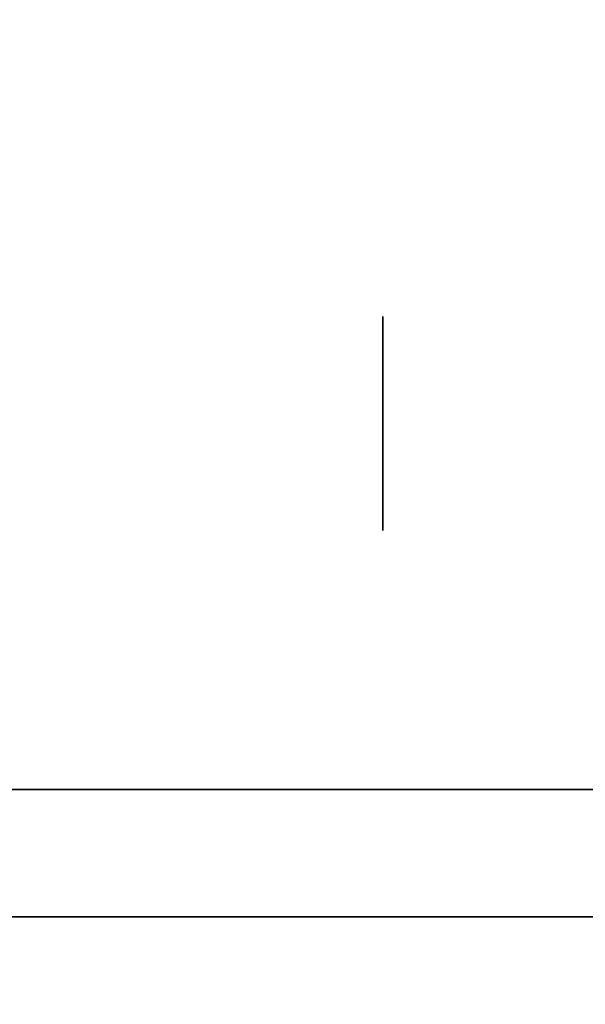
# Model space of a CAD drawing. Extents: x 413.3 to 457.5, y 5047.8 to 5050.
# Tile 312 of 656: x 431.3011 to 431.3434, y 5049.8185 to 5049.892. Entities that reach past the tile are written whole.
import ezdxf

# ---------------------------------------------------------------- set-up
doc = ezdxf.new("R2010")
doc.units = 0
doc.header["$LTSCALE"] = 150
doc.header["$MEASUREMENT"] = 0
doc.layers.add('3DFACE_BOLT', color=7, linetype='CONTINUOUS')
doc.layers.add('3DFACE_SHAPE', color=7, linetype='CONTINUOUS')

msp = doc.modelspace()

# ---------------------------------------------------------------- linework, layer by layer
at = {"layer": '3DFACE_BOLT', "color": 1}
for points, invisible_edges in [([(431.378239, 5049.869859, -0.135), (431.378239, 5049.869468, -0.137472), (431.328239, 5049.869859, -0.135)], 14), ([(431.328239, 5049.869859, -0.135), (431.378239, 5049.869468, -0.137472), (431.328239, 5049.869468, -0.137472)], 3), ([(431.378239, 5049.869468, -0.132528), (431.378239, 5049.869859, -0.135), (431.328239, 5049.869468, -0.132528)], 14), ([(431.328239, 5049.869468, -0.132528), (431.378239, 5049.869859, -0.135), (431.328239, 5049.869859, -0.135)], 3), ([(431.328239, 5049.869859, -0.135), (431.328239, 5049.869468, -0.137472), (431.328239, 5049.869468, -0.132528)], 2), ([(431.378239, 5049.869859, -0.065), (431.378239, 5049.869468, -0.067472), (431.328239, 5049.869859, -0.065)], 14), ([(431.328239, 5049.869859, -0.065), (431.378239, 5049.869468, -0.067472), (431.328239, 5049.869468, -0.067472)], 3), ([(431.378239, 5049.869468, -0.062528), (431.378239, 5049.869859, -0.065), (431.328239, 5049.869468, -0.062528)], 14), ([(431.328239, 5049.869468, -0.062528), (431.378239, 5049.869859, -0.065), (431.328239, 5049.869859, -0.065)], 3), ([(431.328239, 5049.869859, -0.065), (431.328239, 5049.869468, -0.067472), (431.328239, 5049.869468, -0.062528)], 2), ([(431.378239, 5049.869468, -0.137472), (431.378239, 5049.868332, -0.139702), (431.328239, 5049.869468, -0.137472)], 14), ([(431.328239, 5049.869468, -0.137472), (431.378239, 5049.868332, -0.139702), (431.328239, 5049.868332, -0.139702)], 3), ([(431.378239, 5049.868332, -0.130298), (431.378239, 5049.869468, -0.132528), (431.328239, 5049.868332, -0.130298)], 14), ([(431.328239, 5049.868332, -0.130298), (431.378239, 5049.869468, -0.132528), (431.328239, 5049.869468, -0.132528)], 3), ([(431.328239, 5049.869468, -0.137472), (431.328239, 5049.868332, -0.139702), (431.328239, 5049.869468, -0.132528)], 14), ([(431.328239, 5049.869468, -0.132528), (431.328239, 5049.868332, -0.139702), (431.328239, 5049.868332, -0.130298)], 3), ([(431.378239, 5049.869468, -0.067472), (431.378239, 5049.868332, -0.069702), (431.328239, 5049.869468, -0.067472)], 14), ([(431.328239, 5049.869468, -0.067472), (431.378239, 5049.868332, -0.069702), (431.328239, 5049.868332, -0.069702)], 3), ([(431.378239, 5049.868332, -0.060298), (431.378239, 5049.869468, -0.062528), (431.328239, 5049.868332, -0.060298)], 14), ([(431.328239, 5049.868332, -0.060298), (431.378239, 5049.869468, -0.062528), (431.328239, 5049.869468, -0.062528)], 3), ([(431.328239, 5049.869468, -0.067472), (431.328239, 5049.868332, -0.069702), (431.328239, 5049.869468, -0.062528)], 14), ([(431.328239, 5049.869468, -0.062528), (431.328239, 5049.868332, -0.069702), (431.328239, 5049.868332, -0.060298)], 3), ([(431.378239, 5049.868332, -0.139702), (431.378239, 5049.866562, -0.141472), (431.328239, 5049.868332, -0.139702)], 14), ([(431.328239, 5049.868332, -0.139702), (431.378239, 5049.866562, -0.141472), (431.328239, 5049.866562, -0.141472)], 3), ([(431.378239, 5049.866562, -0.128528), (431.378239, 5049.868332, -0.130298), (431.328239, 5049.866562, -0.128528)], 14), ([(431.328239, 5049.866562, -0.128528), (431.378239, 5049.868332, -0.130298), (431.328239, 5049.868332, -0.130298)], 3), ([(431.328239, 5049.868332, -0.139702), (431.328239, 5049.866562, -0.141472), (431.328239, 5049.868332, -0.130298)], 14), ([(431.328239, 5049.868332, -0.130298), (431.328239, 5049.866562, -0.141472), (431.328239, 5049.866562, -0.128528)], 3), ([(431.378239, 5049.868332, -0.069702), (431.378239, 5049.866562, -0.071472), (431.328239, 5049.868332, -0.069702)], 14), ([(431.328239, 5049.868332, -0.069702), (431.378239, 5049.866562, -0.071472), (431.328239, 5049.866562, -0.071472)], 3), ([(431.378239, 5049.866562, -0.058528), (431.378239, 5049.868332, -0.060298), (431.328239, 5049.866562, -0.058528)], 14), ([(431.328239, 5049.866562, -0.058528), (431.378239, 5049.868332, -0.060298), (431.328239, 5049.868332, -0.060298)], 3), ([(431.328239, 5049.868332, -0.069702), (431.328239, 5049.866562, -0.071472), (431.328239, 5049.868332, -0.060298)], 14), ([(431.328239, 5049.868332, -0.060298), (431.328239, 5049.866562, -0.071472), (431.328239, 5049.866562, -0.058528)], 3), ([(431.378239, 5049.866562, -0.141472), (431.378239, 5049.864332, -0.142608), (431.328239, 5049.866562, -0.141472)], 14), ([(431.328239, 5049.866562, -0.141472), (431.378239, 5049.864332, -0.142608), (431.328239, 5049.864332, -0.142608)], 3), ([(431.378239, 5049.864332, -0.127392), (431.378239, 5049.866562, -0.128528), (431.328239, 5049.864332, -0.127392)], 14), ([(431.328239, 5049.864332, -0.127392), (431.378239, 5049.866562, -0.128528), (431.328239, 5049.866562, -0.128528)], 3), ([(431.328239, 5049.866562, -0.141472), (431.328239, 5049.864332, -0.142608), (431.328239, 5049.866562, -0.128528)], 14), ([(431.328239, 5049.866562, -0.128528), (431.328239, 5049.864332, -0.142608), (431.328239, 5049.864332, -0.127392)], 3), ([(431.378239, 5049.866562, -0.071472), (431.378239, 5049.864332, -0.072608), (431.328239, 5049.866562, -0.071472)], 14), ([(431.328239, 5049.866562, -0.071472), (431.378239, 5049.864332, -0.072608), (431.328239, 5049.864332, -0.072608)], 3), ([(431.378239, 5049.864332, -0.057392), (431.378239, 5049.866562, -0.058528), (431.328239, 5049.864332, -0.057392)], 14), ([(431.328239, 5049.864332, -0.057392), (431.378239, 5049.866562, -0.058528), (431.328239, 5049.866562, -0.058528)], 3), ([(431.328239, 5049.866562, -0.071472), (431.328239, 5049.864332, -0.072608), (431.328239, 5049.866562, -0.058528)], 14), ([(431.328239, 5049.866562, -0.058528), (431.328239, 5049.864332, -0.072608), (431.328239, 5049.864332, -0.057392)], 3), ([(431.378239, 5049.864332, -0.142608), (431.378239, 5049.861859, -0.143), (431.328239, 5049.864332, -0.142608)], 14), ([(431.328239, 5049.864332, -0.142608), (431.378239, 5049.861859, -0.143), (431.328239, 5049.861859, -0.143)], 3), ([(431.378239, 5049.861859, -0.127), (431.378239, 5049.864332, -0.127392), (431.328239, 5049.861859, -0.127)], 14), ([(431.328239, 5049.861859, -0.127), (431.378239, 5049.864332, -0.127392), (431.328239, 5049.864332, -0.127392)], 3), ([(431.328239, 5049.864332, -0.142608), (431.328239, 5049.861859, -0.143), (431.328239, 5049.864332, -0.127392)], 14), ([(431.328239, 5049.864332, -0.127392), (431.328239, 5049.861859, -0.143), (431.328239, 5049.861859, -0.127)], 3), ([(431.378239, 5049.864332, -0.072608), (431.378239, 5049.861859, -0.073), (431.328239, 5049.864332, -0.072608)], 14), ([(431.328239, 5049.864332, -0.072608), (431.378239, 5049.861859, -0.073), (431.328239, 5049.861859, -0.073)], 3), ([(431.378239, 5049.861859, -0.057), (431.378239, 5049.864332, -0.057392), (431.328239, 5049.861859, -0.057)], 14), ([(431.328239, 5049.861859, -0.057), (431.378239, 5049.864332, -0.057392), (431.328239, 5049.864332, -0.057392)], 3), ([(431.328239, 5049.864332, -0.072608), (431.328239, 5049.861859, -0.073), (431.328239, 5049.864332, -0.057392)], 14), ([(431.328239, 5049.864332, -0.057392), (431.328239, 5049.861859, -0.073), (431.328239, 5049.861859, -0.057)], 3), ([(431.378239, 5049.861859, -0.143), (431.378239, 5049.859387, -0.142608), (431.328239, 5049.861859, -0.143)], 14), ([(431.328239, 5049.861859, -0.143), (431.378239, 5049.859387, -0.142608), (431.328239, 5049.859387, -0.142608)], 3), ([(431.378239, 5049.859387, -0.127392), (431.378239, 5049.861859, -0.127), (431.328239, 5049.859387, -0.127392)], 14), ([(431.328239, 5049.859387, -0.127392), (431.378239, 5049.861859, -0.127), (431.328239, 5049.861859, -0.127)], 3), ([(431.328239, 5049.861859, -0.143), (431.328239, 5049.859387, -0.142608), (431.328239, 5049.861859, -0.127)], 14), ([(431.328239, 5049.861859, -0.127), (431.328239, 5049.859387, -0.142608), (431.328239, 5049.859387, -0.127392)], 3), ([(431.378239, 5049.861859, -0.073), (431.378239, 5049.859387, -0.072608), (431.328239, 5049.861859, -0.073)], 14), ([(431.328239, 5049.861859, -0.073), (431.378239, 5049.859387, -0.072608), (431.328239, 5049.859387, -0.072608)], 3), ([(431.378239, 5049.859387, -0.057392), (431.378239, 5049.861859, -0.057), (431.328239, 5049.859387, -0.057392)], 14), ([(431.328239, 5049.859387, -0.057392), (431.378239, 5049.861859, -0.057), (431.328239, 5049.861859, -0.057)], 3), ([(431.328239, 5049.861859, -0.073), (431.328239, 5049.859387, -0.072608), (431.328239, 5049.861859, -0.057)], 14), ([(431.328239, 5049.861859, -0.057), (431.328239, 5049.859387, -0.072608), (431.328239, 5049.859387, -0.057392)], 3), ([(431.378239, 5049.859387, -0.142608), (431.378239, 5049.857157, -0.141472), (431.328239, 5049.859387, -0.142608)], 14), ([(431.328239, 5049.859387, -0.142608), (431.378239, 5049.857157, -0.141472), (431.328239, 5049.857157, -0.141472)], 3), ([(431.378239, 5049.857157, -0.128528), (431.378239, 5049.859387, -0.127392), (431.328239, 5049.857157, -0.128528)], 14), ([(431.328239, 5049.857157, -0.128528), (431.378239, 5049.859387, -0.127392), (431.328239, 5049.859387, -0.127392)], 3), ([(431.328239, 5049.859387, -0.142608), (431.328239, 5049.857157, -0.141472), (431.328239, 5049.859387, -0.127392)], 14), ([(431.328239, 5049.859387, -0.127392), (431.328239, 5049.857157, -0.141472), (431.328239, 5049.857157, -0.128528)], 3), ([(431.378239, 5049.859387, -0.072608), (431.378239, 5049.857157, -0.071472), (431.328239, 5049.859387, -0.072608)], 14), ([(431.328239, 5049.859387, -0.072608), (431.378239, 5049.857157, -0.071472), (431.328239, 5049.857157, -0.071472)], 3), ([(431.378239, 5049.857157, -0.058528), (431.378239, 5049.859387, -0.057392), (431.328239, 5049.857157, -0.058528)], 14), ([(431.328239, 5049.857157, -0.058528), (431.378239, 5049.859387, -0.057392), (431.328239, 5049.859387, -0.057392)], 3), ([(431.328239, 5049.859387, -0.072608), (431.328239, 5049.857157, -0.071472), (431.328239, 5049.859387, -0.057392)], 14), ([(431.328239, 5049.859387, -0.057392), (431.328239, 5049.857157, -0.071472), (431.328239, 5049.857157, -0.058528)], 3), ([(431.378239, 5049.857157, -0.141472), (431.378239, 5049.855387, -0.139702), (431.328239, 5049.857157, -0.141472)], 14), ([(431.328239, 5049.857157, -0.141472), (431.378239, 5049.855387, -0.139702), (431.328239, 5049.855387, -0.139702)], 3), ([(431.378239, 5049.855387, -0.130298), (431.378239, 5049.857157, -0.128528), (431.328239, 5049.855387, -0.130298)], 14), ([(431.328239, 5049.855387, -0.130298), (431.378239, 5049.857157, -0.128528), (431.328239, 5049.857157, -0.128528)], 3), ([(431.328239, 5049.857157, -0.141472), (431.328239, 5049.855387, -0.139702), (431.328239, 5049.857157, -0.128528)], 14), ([(431.328239, 5049.857157, -0.128528), (431.328239, 5049.855387, -0.139702), (431.328239, 5049.855387, -0.130298)], 3), ([(431.378239, 5049.857157, -0.071472), (431.378239, 5049.855387, -0.069702), (431.328239, 5049.857157, -0.071472)], 14), ([(431.328239, 5049.857157, -0.071472), (431.378239, 5049.855387, -0.069702), (431.328239, 5049.855387, -0.069702)], 3), ([(431.378239, 5049.855387, -0.060298), (431.378239, 5049.857157, -0.058528), (431.328239, 5049.855387, -0.060298)], 14), ([(431.328239, 5049.855387, -0.060298), (431.378239, 5049.857157, -0.058528), (431.328239, 5049.857157, -0.058528)], 3), ([(431.328239, 5049.857157, -0.071472), (431.328239, 5049.855387, -0.069702), (431.328239, 5049.857157, -0.058528)], 14), ([(431.328239, 5049.857157, -0.058528), (431.328239, 5049.855387, -0.069702), (431.328239, 5049.855387, -0.060298)], 3), ([(431.378239, 5049.855387, -0.139702), (431.378239, 5049.854251, -0.137472), (431.328239, 5049.855387, -0.139702)], 14), ([(431.328239, 5049.855387, -0.139702), (431.378239, 5049.854251, -0.137472), (431.328239, 5049.854251, -0.137472)], 3), ([(431.378239, 5049.854251, -0.132528), (431.378239, 5049.855387, -0.130298), (431.328239, 5049.854251, -0.132528)], 14), ([(431.328239, 5049.854251, -0.132528), (431.378239, 5049.855387, -0.130298), (431.328239, 5049.855387, -0.130298)], 3), ([(431.328239, 5049.855387, -0.139702), (431.328239, 5049.854251, -0.137472), (431.328239, 5049.855387, -0.130298)], 14), ([(431.328239, 5049.855387, -0.130298), (431.328239, 5049.854251, -0.137472), (431.328239, 5049.854251, -0.132528)], 3), ([(431.378239, 5049.855387, -0.069702), (431.378239, 5049.854251, -0.067472), (431.328239, 5049.855387, -0.069702)], 14), ([(431.328239, 5049.855387, -0.069702), (431.378239, 5049.854251, -0.067472), (431.328239, 5049.854251, -0.067472)], 3), ([(431.378239, 5049.854251, -0.062528), (431.378239, 5049.855387, -0.060298), (431.328239, 5049.854251, -0.062528)], 14), ([(431.328239, 5049.854251, -0.062528), (431.378239, 5049.855387, -0.060298), (431.328239, 5049.855387, -0.060298)], 3), ([(431.328239, 5049.855387, -0.069702), (431.328239, 5049.854251, -0.067472), (431.328239, 5049.855387, -0.060298)], 14), ([(431.328239, 5049.855387, -0.060298), (431.328239, 5049.854251, -0.067472), (431.328239, 5049.854251, -0.062528)], 3), ([(431.378239, 5049.854251, -0.137472), (431.378239, 5049.853859, -0.135), (431.328239, 5049.854251, -0.137472)], 14), ([(431.328239, 5049.854251, -0.137472), (431.378239, 5049.853859, -0.135), (431.328239, 5049.853859, -0.135)], 3), ([(431.378239, 5049.853859, -0.135), (431.378239, 5049.854251, -0.132528), (431.328239, 5049.853859, -0.135)], 14), ([(431.328239, 5049.853859, -0.135), (431.378239, 5049.854251, -0.132528), (431.328239, 5049.854251, -0.132528)], 3), ([(431.328239, 5049.854251, -0.137472), (431.328239, 5049.853859, -0.135), (431.328239, 5049.854251, -0.132528)], 12), ([(431.378239, 5049.854251, -0.067472), (431.378239, 5049.853859, -0.065), (431.328239, 5049.854251, -0.067472)], 14), ([(431.328239, 5049.854251, -0.067472), (431.378239, 5049.853859, -0.065), (431.328239, 5049.853859, -0.065)], 3), ([(431.378239, 5049.853859, -0.065), (431.378239, 5049.854251, -0.062528), (431.328239, 5049.853859, -0.065)], 14), ([(431.328239, 5049.853859, -0.065), (431.378239, 5049.854251, -0.062528), (431.328239, 5049.854251, -0.062528)], 3), ([(431.328239, 5049.854251, -0.067472), (431.328239, 5049.853859, -0.065), (431.328239, 5049.854251, -0.062528)], 12)]:
    msp.add_3dface(points, dxfattribs=dict(at, invisible_edges=invisible_edges))
at = {"layer": '3DFACE_SHAPE', "color": 13}
for points, invisible_edges in [([(431.365539, 5050.025014, -0.1905), (431.26869, 5050.025153, -0.1905), (431.26554, 5047.825153, -0.1905)], 12), ([(431.26869, 5050.025153, -0.0095), (431.362442, 5047.861866, -0.0095), (431.26554, 5047.825153, -0.0095)], 3), ([(431.468689, 5050.024866), (431.26869, 5050.025153), (431.26554, 5047.825153)], 12), ([(431.26554, 5047.825153, -0.2), (431.26869, 5050.025153, -0.2), (431.465539, 5047.824866, -0.2)], 2), ([(431.362389, 5047.825014, -0.1905), (431.365539, 5050.025014, -0.1905), (431.26554, 5047.825153, -0.1905)], 2), ([(431.365487, 5049.988164, -0.0095), (431.365306, 5049.861864, -0.0095), (431.26869, 5050.025153, -0.0095)], 14), ([(431.26869, 5050.025153, -0.0095), (431.365306, 5049.861864, -0.0095), (431.362623, 5047.988166, -0.0095)], 13), ([(431.362623, 5047.988166, -0.0095), (431.362442, 5047.861866, -0.0095), (431.26869, 5050.025153, -0.0095)], 14), ([(431.26869, 5050.025153, -0.2), (431.468689, 5050.024866, -0.2), (431.465539, 5047.824866, -0.2)], 12), ([(431.465539, 5047.824866), (431.468689, 5050.024866), (431.26554, 5047.825153)], 2), ([(431.268689, 5049.834509, -2.5), (431.365539, 5049.834509, -2.5), (431.268689, 5049.825009, -2.5)], 2), ([(431.365539, 5049.834509, -2.5), (431.371839, 5049.834509, -2.5), (431.268689, 5049.825009, -2.5)], 15), ([(431.268689, 5049.825009, -2.5), (431.371839, 5049.834509, -2.5), (431.468689, 5049.825009, -2.5)], 3), ([(431.468689, 5049.825009, -0.2), (431.365539, 5049.834509, -0.2), (431.268689, 5049.825009, -0.2)], 3), ([(431.365539, 5049.834509, -0.2), (431.268689, 5049.834509, -0.2), (431.268689, 5049.825009, -0.2)], 12), ([(431.268689, 5049.834509, -2.5), (431.268689, 5049.834509, -0.2), (431.365539, 5049.834509, -2.5)], 2), ([(431.268689, 5049.834509, -0.2), (431.365539, 5049.834509, -0.2), (431.365539, 5049.834509, -2.5)], 12), ([(431.468689, 5049.825009, -2.5), (431.468689, 5049.825009, -0.2), (431.268689, 5049.825009, -2.5)], 2), ([(431.468689, 5049.825009, -0.2), (431.268689, 5049.825009, -0.2), (431.268689, 5049.825009, -2.5)], 12)]:
    msp.add_3dface(points, dxfattribs=dict(at, invisible_edges=invisible_edges))

doc.saveas('drawing.dxf')
